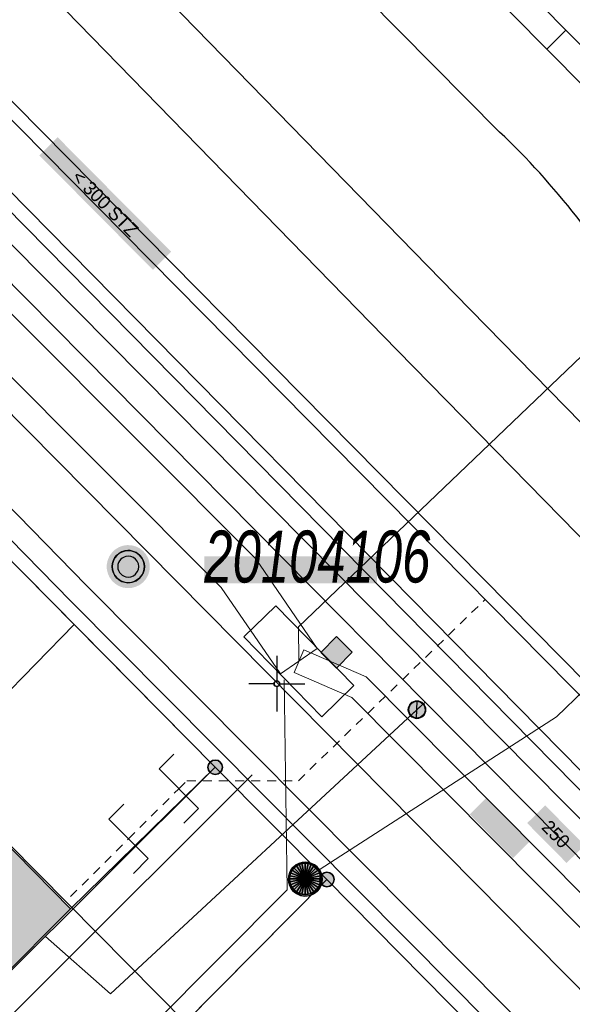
# Model space of a CAD drawing. Header units: metres. Extents: x 2695560 to 2696939, y 1260491 to 1262050.
# Tile 391 of 656: x 2695895 to 2695908, y 1261068 to 1261090. Entities that reach past the tile are written whole.
import ezdxf

# ---------------------------------------------------------------- set-up
doc = ezdxf.new("R2010")
doc.units = ezdxf.units.M
doc.linetypes.add('AUSGEZOGEN', pattern=[0])
doc.linetypes.add('VERDECKT2_S2', pattern=[0.36, 0.2, -0.16])
for name, color, linetype in [('XR$1$AV_Gebäudeflächen (BB)', 7, 'AUSGEZOGEN'), ('XR$1$AV_Grenzpunkte', 7, 'AUSGEZOGEN'), ('XR$1$AV_Koordinatennetzpunkte', 7, 'AUSGEZOGEN'), ('XR$1$AV_Lagefixpunkt-Nr.', 7, 'AUSGEZOGEN'), ('XR$1$AV_Lagefixpunkte', 7, 'AUSGEZOGEN'), ('XR$1$AV_Linien (BB)', 7, 'AUSGEZOGEN'), ('XR$1$AW_LK_Schachtdeckel', 24, 'AUSGEZOGEN'), ('XR$1$AW_LK_Zwischenpunkt', 24, 'AUSGEZOGEN'), ('XR$1$FM_LK_SW_TRASSEKNOTEN', 94, 'AUSGEZOGEN'), ('XR$1$Liegenschaftsgrenzen', 7, 'AUSGEZOGEN'), ('XR$1$PFAV', 255, 'AUSGEZOGEN'), ('XR$1$PFAW', 255, 'AUSGEZOGEN'), ('XR$1$PFWA', 255, 'AUSGEZOGEN'), ('XR$1$PFWFM', 255, 'AUSGEZOGEN'), ('XR$1$RP_Abstandslinie', 7, 'AUSGEZOGEN'), ('XR$1$WA_LK_Absperrarmatur', 171, 'AUSGEZOGEN')]:
    doc.layers.add(name, color=color, linetype=linetype)
for name, color, linetype, lineweight in [('XR$2$ABW-Linie-R-genau', 4, 'AUSGEZOGEN', 18), ('XR$2$ABW-Linie-R-ungenau', 4, 'VERDECKT2_S2', 18), ('XR$2$ABW-LinieFlaeche-R-genau', 4, 'AUSGEZOGEN', 18), ('XR$2$ABW-Punkt', 6, 'AUSGEZOGEN', 18), ('XR$2$ELE-Flaeche-oberirdisch', 1, 'AUSGEZOGEN', 18), ('XR$2$ELE-LinieFlaeche-genau', 1, 'AUSGEZOGEN', 18), ('XR$2$GAS-Linie-genau', 12, 'AUSGEZOGEN', 18), ('XR$2$GAS-LinieFlaeche-genau', 12, 'AUSGEZOGEN', 18), ('XR$2$KOM-Flaeche-U-oberirdisch', 91, 'AUSGEZOGEN', 18), ('XR$2$KOM-Linie-U-genau', 91, 'AUSGEZOGEN', 18), ('XR$2$KOM-LinieFlaeche-U-genau', 91, 'AUSGEZOGEN', 18), ('XR$2$WAS-Linie-genau', 5, 'AUSGEZOGEN', 18), ('XR$2$WAS-Punkt', 5, 'AUSGEZOGEN', 18), ('XR$2$WEI-Text', 59, 'AUSGEZOGEN', 18)]:
    doc.layers.add(name, color=color, linetype=linetype, lineweight=lineweight)
doc.styles.add('ARIAL', font='arial.ttf')
doc.styles.add('TXT', font='txt')

# ---------------------------------------------------------------- blocks, each defined once
blk = doc.blocks.new('COMPLEXOBJECT_640')
at = {"layer": 'XR$1$AV_Linien (BB)', "color": 7, "linetype": 'AUSGEZOGEN', "transparency": 33554687}
blk.add_line((5861.945, 11113.508), (5974.447, 10999.729), dxfattribs=at)
blk = doc.blocks.new('COMPLEXOBJECT_661')
at = {"layer": 'XR$1$AV_Linien (BB)', "color": 7, "linetype": 'AUSGEZOGEN', "transparency": 33554687}
blk.add_line((5901.462, 11090.9), (5904.982, 11087.344), dxfattribs=at)
for centre, radius, start, end in [((5893.313, 11075.02), 16.972, 37.9021, 46.5641), ((5893.257, 11074.976), 17.043, 27.2238, 37.9015)]:
    blk.add_arc(centre, radius, start, end, dxfattribs=at)
blk = doc.blocks.new('BWAV1')
at = {"layer": 'XR$1$PFAV', "transparency": 33554687}
blk.add_hatch(color=7, dxfattribs=at).paths.add_polyline_path([(0.67, 0), (0.656, 0.135), (0.616, 0.264), (0.55, 0.383), (0.462, 0.486), (0.354, 0.569), (0.233, 0.628), (0.101, 0.662), (-0.034, 0.669), (-0.168, 0.649), (-0.295, 0.602), (-0.41, 0.53), (-0.508, 0.436), (-0.586, 0.325), (-0.639, 0.201), (-0.667, 0.068), (-0.667, -0.068), (-0.639, -0.201), (-0.586, -0.325), (-0.508, -0.436), (-0.41, -0.53), (-0.295, -0.602), (-0.168, -0.649), (-0.034, -0.669), (0.101, -0.662), (0.233, -0.628), (0.354, -0.569), (0.462, -0.486), (0.55, -0.383), (0.616, -0.264), (0.656, -0.135)])
at = {"color": 7, "transparency": 33554687}
for radius, start, end in [(0.5, 91.1948, 268.8052), (0.326, 91.1948, 268.8052), (0.5, 268.8052, 91.1948), (0.326, 268.8052, 91.1948)]:
    blk.add_arc((0, 0), radius, start, end, dxfattribs=at)
at = {"layer": 'XR$1$PFAV', "transparency": 33554687}
blk.add_circle((0, 0), 0.5, dxfattribs=at)
blk = doc.blocks.new('BAV15')
at = {"layer": 'XR$1$PFAV', "transparency": 33554687}
blk.add_hatch(color=7, dxfattribs=at).paths.add_polyline_path([(0.5, 0), (0.49, 0.101), (0.459, 0.197), (0.41, 0.286), (0.344, 0.362), (0.264, 0.424), (0.174, 0.469), (0.076, 0.494), (-0.025, 0.499), (-0.125, 0.484), (-0.22, 0.449), (-0.306, 0.395), (-0.379, 0.326), (-0.437, 0.243), (-0.477, 0.15), (-0.497, 0.051), (-0.497, -0.051), (-0.477, -0.15), (-0.437, -0.243), (-0.379, -0.326), (-0.306, -0.395), (-0.22, -0.449), (-0.125, -0.484), (-0.025, -0.499), (0.076, -0.494), (0.174, -0.469), (0.264, -0.424), (0.344, -0.362), (0.41, -0.286), (0.459, -0.197), (0.49, -0.101)])
at = {"color": 7, "transparency": 33554687}
for start, end in [(90, 270), (270, 90)]:
    blk.add_arc((0, 0), 0.5, start, end, dxfattribs=at)
at = {"layer": 'XR$1$PFAV', "transparency": 33554687}
blk.add_circle((0, 0), 0.5, dxfattribs=at)
blk = doc.blocks.new('BAV2041')
at = {"color": 7, "transparency": 33554687}
for p, q in [((0, 0.5), (0, 0.05)), ((-0.05, 0), (-0.5, 0)), ((0.05, 0), (0.5, 0)), ((0, -0.05), (0, -0.5))]:
    blk.add_line(p, q, dxfattribs=at)
blk.add_circle((0, 0), 0.05, dxfattribs=at)
for start, end in [(90, 270), (270, 90)]:
    blk.add_arc((0, 0), 0.05, start, end, dxfattribs=at)
blk = doc.blocks.new('BAW2093')
at = {"transparency": 33554687}
blk.add_lwpolyline([(-0.375, -0.5), (0, -0.5), (0, 0.5), (0.375, 0.5)], dxfattribs=at)
blk = doc.blocks.new('BAW2088')
at = {"layer": 'XR$1$PFAW', "transparency": 33554687}
blk.add_hatch(color=253, dxfattribs=at).paths.add_polyline_path([(0.51, 0), (0.5, 0.101), (0.47, 0.197), (0.421, 0.286), (0.355, 0.362), (0.275, 0.424), (0.184, 0.469), (0.086, 0.494), (-0.015, 0.499), (-0.115, 0.484), (-0.21, 0.449), (-0.296, 0.395), (-0.369, 0.326), (-0.427, 0.243), (-0.467, 0.15), (-0.487, 0.051), (-0.487, -0.051), (-0.467, -0.15), (-0.427, -0.243), (-0.369, -0.326), (-0.296, -0.395), (-0.21, -0.449), (-0.115, -0.484), (-0.015, -0.499), (0.086, -0.494), (0.184, -0.469), (0.275, -0.424), (0.355, -0.362), (0.421, -0.286), (0.47, -0.197), (0.5, -0.101)])
at = {"transparency": 33554687}
for start, end in [(91.1948, 268.8052), (268.8052, 91.1948)]:
    blk.add_arc((0.01, 0), 0.5, start, end, dxfattribs=at)
at = {"layer": 'XR$1$PFAW', "transparency": 33554687}
blk.add_circle((0.01, 0), 0.5, dxfattribs=at)
blk = doc.blocks.new('BWA2012')
at = {"layer": 'XR$1$PFWA', "transparency": 33554687}
blk.add_hatch(color=7, dxfattribs=at).paths.add_polyline_path([(0.5, 0), (0.49, 0.101), (0.459, 0.197), (0.41, 0.286), (0.344, 0.362), (0.264, 0.424), (0.174, 0.469), (0.076, 0.494), (-0.025, 0.499), (-0.125, 0.484), (-0.22, 0.449), (-0.306, 0.395), (-0.379, 0.326), (-0.437, 0.243), (-0.477, 0.15), (-0.497, 0.051), (-0.497, -0.051), (-0.477, -0.15), (-0.437, -0.243), (-0.379, -0.326), (-0.306, -0.395), (-0.22, -0.449), (-0.125, -0.484), (-0.025, -0.499), (0.076, -0.494), (0.174, -0.469), (0.264, -0.424), (0.344, -0.362), (0.41, -0.286), (0.459, -0.197), (0.49, -0.101)])
at = {"transparency": 33554687}
blk.add_line((0.354, 0.354), (-0.354, -0.354), dxfattribs=at)
for start, end in [(45, 225), (225, 45)]:
    blk.add_arc((0, 0), 0.5, start, end, dxfattribs=at)
at = {"layer": 'XR$1$PFWA', "transparency": 33554687}
blk.add_circle((0, 0), 0.5, dxfattribs=at)
blk = doc.blocks.new('BWFM1')
at = {"layer": 'XR$1$PFWFM', "transparency": 33554687}
blk.add_hatch(color=7, dxfattribs=at).paths.add_polyline_path([(-0.5, 0.5), (-0.5, -0.5), (0.5, -0.5), (0.5, 0.5)])
at = {"color": 94, "transparency": 33554687}
blk.add_lwpolyline([(-0.5, 0.5), (0.5, 0.5), (0.5, -0.5), (-0.5, -0.5), (-0.5, 0.5)], close=True, dxfattribs=at)
blk = doc.blocks.new('WAS-ABSPERRORGAN')
at = {"layer": 'XR$2$WAS-Punkt', "linetype": 'AUSGEZOGEN', "transparency": 33554687}
for p, q in [((0, 200, 2500), (0, -200, 2500)), ((0, 0), (0, 0))]:
    blk.add_line(p, q, dxfattribs=at)
blk.add_circle((0, 0, 502500), 200, dxfattribs=at)
blk = doc.blocks.new('ABW-SCHLAMMSAMMLER_RUND')
at = {"layer": 'XR$2$ABW-Punkt', "linetype": 'AUSGEZOGEN', "lineweight": 13, "transparency": 33554687}
for p, q in [((-70, 75, 2500), (70, 75, 2500)), ((-70, -75, 2500), (70, -75, 2500))]:
    blk.add_line(p, q, dxfattribs=at)
blk.add_polyline3d([(90, 0, 2500), (0, 0, 2500), (-90, 0, 2500)], dxfattribs=at)
at = {"layer": 'XR$2$ABW-Punkt', "linetype": 'AUSGEZOGEN', "lineweight": 25, "transparency": 33554687}
for points in [[(-147, 29, 2500), (0, 0, 2500), (-150, 0, 2500)], [(-147, 29), (0, 0), (-150, 0)], [(-147, 29, 2500), (-147, 29), (-150, 0), (-150, 0, 2500)], [(-150, 0, 2500), (0, 0, 2500), (-147, -29, 2500)], [(-150, 0), (0, 0), (-147, -29)], [(-139, 57, 2500), (0, 0, 2500), (-147, 29, 2500)], [(-139, 57), (0, 0), (-147, 29)], [(-139, 57, 2500), (-139, 57), (-147, 29), (-147, 29, 2500)], [(-147, -29, 2500), (0, 0, 2500), (-139, -57, 2500)], [(-147, -29), (0, 0), (-139, -57)], [(-125, 83, 2500), (0, 0, 2500), (-139, 57, 2500)], [(-125, 83), (0, 0), (-139, 57)], [(-125, 83, 2500), (-125, 83), (-139, 57), (-139, 57, 2500)], [(-139, -57, 2500), (0, 0, 2500), (-125, -83, 2500)], [(-139, -57), (0, 0), (-125, -83)], [(-106, 106, 2500), (0, 0, 2500), (-125, 83, 2500)], [(-106, 106), (0, 0), (-125, 83)], [(-106, 106, 2500), (-106, 106), (-125, 83), (-125, 83, 2500)], [(-125, -83, 2500), (0, 0, 2500), (-106, -106, 2500)], [(-125, -83), (0, 0), (-106, -106)], [(-83, 125, 2500), (0, 0, 2500), (-106, 106, 2500)], [(-83, 125), (0, 0), (-106, 106)], [(-83, 125, 2500), (-83, 125), (-106, 106), (-106, 106, 2500)], [(-106, -106, 2500), (0, 0, 2500), (-83, -125, 2500)], [(-106, -106), (0, 0), (-83, -125)], [(-57, 139, 2500), (0, 0, 2500), (-83, 125, 2500)], [(-57, 139), (0, 0), (-83, 125)], [(-57, 139, 2500), (-57, 139), (-83, 125), (-83, 125, 2500)], [(-83, -125, 2500), (0, 0, 2500), (-57, -139, 2500)], [(-83, -125), (0, 0), (-57, -139)], [(-29, 147, 2500), (0, 0, 2500), (-57, 139, 2500)], [(-29, 147), (0, 0), (-57, 139)], [(-29, 147, 2500), (-29, 147), (-57, 139), (-57, 139, 2500)], [(-57, -139, 2500), (0, 0, 2500), (-29, -147, 2500)], [(-57, -139), (0, 0), (-29, -147)], [(0, 150, 2500), (0, 0, 2500), (-29, 147, 2500)], [(0, 150), (0, 0), (-29, 147)], [(0, 150, 2500), (0, 150), (-29, 147), (-29, 147, 2500)], [(-29, -147, 2500), (0, 0, 2500), (0, -150, 2500)], [(-29, -147), (0, 0), (0, -150)], [(29, 147, 2500), (0, 0, 2500), (0, 150, 2500)], [(29, 147), (0, 0), (0, 150)], [(29, 147, 2500), (29, 147), (0, 150), (0, 150, 2500)], [(57, 139, 2500), (0, 0, 2500), (29, 147, 2500)], [(57, 139), (0, 0), (29, 147)], [(83, 125, 2500), (0, 0, 2500), (57, 139, 2500)], [(83, 125), (0, 0), (57, 139)], [(106, 106, 2500), (0, 0, 2500), (83, 125, 2500)], [(106, 106), (0, 0), (83, 125)], [(125, 83, 2500), (0, 0, 2500), (106, 106, 2500)], [(125, 83), (0, 0), (106, 106)], [(139, 57, 2500), (0, 0, 2500), (125, 83, 2500)], [(139, 57), (0, 0), (125, 83)], [(147, 29, 2500), (0, 0, 2500), (139, 57, 2500)], [(147, 29), (0, 0), (139, 57)], [(150, 0, 2500), (0, 0, 2500), (147, 29, 2500)], [(150, 0), (0, 0), (147, 29)], [(0, -150, 2500), (0, 0, 2500), (29, -147, 2500)], [(29, -147, 2500), (0, 0, 2500), (57, -139, 2500)], [(57, -139, 2500), (0, 0, 2500), (83, -125, 2500)], [(83, -125, 2500), (0, 0, 2500), (106, -106, 2500)], [(106, -106, 2500), (0, 0, 2500), (125, -83, 2500)], [(125, -83, 2500), (0, 0, 2500), (139, -57, 2500)], [(139, -57, 2500), (0, 0, 2500), (147, -29, 2500)], [(147, -29, 2500), (0, 0, 2500), (150, 0, 2500)], [(0, -150), (0, 0), (29, -147)], [(29, -147), (0, 0), (57, -139)], [(57, -139), (0, 0), (83, -125)], [(83, -125), (0, 0), (106, -106)], [(106, -106), (0, 0), (125, -83)], [(125, -83), (0, 0), (139, -57)], [(139, -57), (0, 0), (147, -29)], [(147, -29), (0, 0), (150, 0)], [(57, 139, 2500), (57, 139), (29, 147), (29, 147, 2500)], [(83, 125, 2500), (83, 125), (57, 139), (57, 139, 2500)], [(106, 106, 2500), (106, 106), (83, 125), (83, 125, 2500)], [(125, 83, 2500), (125, 83), (106, 106), (106, 106, 2500)], [(139, 57, 2500), (139, 57), (125, 83), (125, 83, 2500)], [(147, 29, 2500), (147, 29), (139, 57), (139, 57, 2500)], [(150, 0, 2500), (150, 0), (147, 29), (147, 29, 2500)], [(-150, 0, 2500), (-150, 0), (-147, -29), (-147, -29, 2500)], [(-147, -29, 2500), (-147, -29), (-139, -57), (-139, -57, 2500)], [(-139, -57, 2500), (-139, -57), (-125, -83), (-125, -83, 2500)], [(-125, -83, 2500), (-125, -83), (-106, -106), (-106, -106, 2500)], [(-106, -106, 2500), (-106, -106), (-83, -125), (-83, -125, 2500)], [(-83, -125, 2500), (-83, -125), (-57, -139), (-57, -139, 2500)], [(-57, -139, 2500), (-57, -139), (-29, -147), (-29, -147, 2500)], [(-29, -147, 2500), (-29, -147), (0, -150), (0, -150, 2500)], [(0, -150, 2500), (0, -150), (29, -147), (29, -147, 2500)], [(29, -147, 2500), (29, -147), (57, -139), (57, -139, 2500)], [(57, -139, 2500), (57, -139), (83, -125), (83, -125, 2500)], [(83, -125, 2500), (83, -125), (106, -106), (106, -106, 2500)], [(106, -106, 2500), (106, -106), (125, -83), (125, -83, 2500)], [(125, -83, 2500), (125, -83), (139, -57), (139, -57, 2500)], [(139, -57, 2500), (139, -57), (147, -29), (147, -29, 2500)], [(147, -29, 2500), (147, -29), (150, 0), (150, 0, 2500)]]:
    blk.add_3dface(points, dxfattribs=at)
blk = doc.blocks.new('ABW-DECKEL')
at = {"layer": 'XR$2$ABW-Punkt', "linetype": 'AUSGEZOGEN', "lineweight": 25, "transparency": 33554687}
for points in [[(-247, 247, 2500), (0, 0, 2500), (-291, 194, 2500)], [(-247, 247), (0, 0), (-291, 194)], [(-247, 247, 2500), (-247, 247), (-291, 194), (-291, 194, 2500)], [(-194, 291, 2500), (0, 0, 2500), (-247, 247, 2500)], [(-194, 291), (0, 0), (-247, 247)], [(-194, 291, 2500), (-194, 291), (-247, 247), (-247, 247, 2500)], [(-134, 323, 2500), (0, 0, 2500), (-194, 291, 2500)], [(-134, 323), (0, 0), (-194, 291)], [(-134, 323, 2500), (-134, 323), (-194, 291), (-194, 291, 2500)], [(-68, 343, 2500), (0, 0, 2500), (-134, 323, 2500)], [(-68, 343), (0, 0), (-134, 323)], [(-68, 343, 2500), (-68, 343), (-134, 323), (-134, 323, 2500)], [(0, 350, 2500), (0, 0, 2500), (-68, 343, 2500)], [(0, 350), (0, 0), (-68, 343)], [(0, 350, 2500), (0, 350), (-68, 343), (-68, 343, 2500)], [(68, 343, 2500), (0, 0, 2500), (0, 350, 2500)], [(68, 343), (0, 0), (0, 350)], [(68, 343, 2500), (68, 343), (0, 350), (0, 350, 2500)], [(134, 323, 2500), (0, 0, 2500), (68, 343, 2500)], [(134, 323), (0, 0), (68, 343)], [(194, 291, 2500), (0, 0, 2500), (134, 323, 2500)], [(194, 291), (0, 0), (134, 323)], [(247, 247, 2500), (0, 0, 2500), (194, 291, 2500)], [(247, 247), (0, 0), (194, 291)], [(291, 194, 2500), (0, 0, 2500), (247, 247, 2500)], [(291, 194), (0, 0), (247, 247)], [(134, 323, 2500), (134, 323), (68, 343), (68, 343, 2500)], [(194, 291, 2500), (194, 291), (134, 323), (134, 323, 2500)], [(247, 247, 2500), (247, 247), (194, 291), (194, 291, 2500)], [(291, 194, 2500), (291, 194), (247, 247), (247, 247, 2500)], [(-343, 68, 2500), (0, 0, 2500), (-350, 0, 2500)], [(-343, 68), (0, 0), (-350, 0)], [(-343, 68, 2500), (-343, 68), (-350, 0), (-350, 0, 2500)], [(-350, 0, 2500), (0, 0, 2500), (-343, -68, 2500)], [(-350, 0), (0, 0), (-343, -68)], [(-323, 134, 2500), (0, 0, 2500), (-343, 68, 2500)], [(-323, 134), (0, 0), (-343, 68)], [(-323, 134, 2500), (-323, 134), (-343, 68), (-343, 68, 2500)], [(-343, -68, 2500), (0, 0, 2500), (-323, -134, 2500)], [(-343, -68), (0, 0), (-323, -134)], [(-291, 194, 2500), (0, 0, 2500), (-323, 134, 2500)], [(-291, 194), (0, 0), (-323, 134)], [(-291, 194, 2500), (-291, 194), (-323, 134), (-323, 134, 2500)], [(-323, -134, 2500), (0, 0, 2500), (-291, -194, 2500)], [(-323, -134), (0, 0), (-291, -194)], [(-291, -194, 2500), (0, 0, 2500), (-247, -247, 2500)], [(-291, -194), (0, 0), (-247, -247)], [(-247, -247, 2500), (0, 0, 2500), (-194, -291, 2500)], [(-247, -247), (0, 0), (-194, -291)], [(-194, -291, 2500), (0, 0, 2500), (-134, -323, 2500)], [(-194, -291), (0, 0), (-134, -323)], [(-134, -323, 2500), (0, 0, 2500), (-68, -343, 2500)], [(-134, -323), (0, 0), (-68, -343)], [(-68, -343, 2500), (0, 0, 2500), (0, -350, 2500)], [(-68, -343), (0, 0), (0, -350)], [(323, 134, 2500), (0, 0, 2500), (291, 194, 2500)], [(323, 134), (0, 0), (291, 194)], [(343, 68, 2500), (0, 0, 2500), (323, 134, 2500)], [(343, 68), (0, 0), (323, 134)], [(350, 0, 2500), (0, 0, 2500), (343, 68, 2500)], [(350, 0), (0, 0), (343, 68)], [(0, -350, 2500), (0, 0, 2500), (68, -343, 2500)], [(68, -343, 2500), (0, 0, 2500), (134, -323, 2500)], [(134, -323, 2500), (0, 0, 2500), (194, -291, 2500)], [(194, -291, 2500), (0, 0, 2500), (247, -247, 2500)], [(247, -247, 2500), (0, 0, 2500), (291, -194, 2500)], [(291, -194, 2500), (0, 0, 2500), (323, -134, 2500)], [(323, -134, 2500), (0, 0, 2500), (343, -68, 2500)], [(343, -68, 2500), (0, 0, 2500), (350, 0, 2500)], [(0, -350), (0, 0), (68, -343)], [(68, -343), (0, 0), (134, -323)], [(134, -323), (0, 0), (194, -291)], [(194, -291), (0, 0), (247, -247)], [(247, -247), (0, 0), (291, -194)], [(291, -194), (0, 0), (323, -134)], [(323, -134), (0, 0), (343, -68)], [(343, -68), (0, 0), (350, 0)], [(323, 134, 2500), (323, 134), (291, 194), (291, 194, 2500)], [(343, 68, 2500), (343, 68), (323, 134), (323, 134, 2500)], [(350, 0, 2500), (350, 0), (343, 68), (343, 68, 2500)], [(-350, 0, 2500), (-350, 0), (-343, -68), (-343, -68, 2500)], [(-343, -68, 2500), (-343, -68), (-323, -134), (-323, -134, 2500)], [(-323, -134, 2500), (-323, -134), (-291, -194), (-291, -194, 2500)], [(-291, -194, 2500), (-291, -194), (-247, -247), (-247, -247, 2500)], [(247, -247, 2500), (247, -247), (291, -194), (291, -194, 2500)], [(291, -194, 2500), (291, -194), (323, -134), (323, -134, 2500)], [(323, -134, 2500), (323, -134), (343, -68), (343, -68, 2500)], [(343, -68, 2500), (343, -68), (350, 0), (350, 0, 2500)], [(-247, -247, 2500), (-247, -247), (-194, -291), (-194, -291, 2500)], [(-194, -291, 2500), (-194, -291), (-134, -323), (-134, -323, 2500)], [(-134, -323, 2500), (-134, -323), (-68, -343), (-68, -343, 2500)], [(-68, -343, 2500), (-68, -343), (0, -350), (0, -350, 2500)], [(0, -350, 2500), (0, -350), (68, -343), (68, -343, 2500)], [(68, -343, 2500), (68, -343), (134, -323), (134, -323, 2500)], [(134, -323, 2500), (134, -323), (194, -291), (194, -291, 2500)], [(194, -291, 2500), (194, -291), (247, -247), (247, -247, 2500)]]:
    blk.add_3dface(points, dxfattribs=at)

msp = doc.modelspace()

# ---------------------------------------------------------------- hatches: boundary and pattern name
at = {"transparency": 33554687}
for points in [[(2695896.067, 1261087.036), (2695895.658, 1261086.63), (2695898.197, 1261084.07), (2695898.606, 1261084.476)], [(2695899.347, 1261077.661), (2695899.347, 1261077.058), (2695903.206, 1261077.058), (2695903.206, 1261077.661)], [(2695905.647, 1261072.25), (2695905.28, 1261071.886), (2695906.249, 1261070.908), (2695906.616, 1261071.272)], [(2695906.97, 1261072.089), (2695906.568, 1261071.691), (2695907.45, 1261070.799), (2695907.852, 1261071.197)]]:
    msp.add_hatch(color=7, dxfattribs=at).paths.add_polyline_path(points)
at = {"layer": 'XR$1$AV_Gebäudeflächen (BB)', "true_color": 0xd2d2d2, "transparency": 33554687}
msp.add_hatch(color=254, dxfattribs=at).paths.add_polyline_path([(2695891.55, 1261074.66), (2695885.58, 1261068.695), (2695890.399, 1261063.803), (2695896.353, 1261069.777), (2695893.274, 1261072.907)])

# ---------------------------------------------------------------- linework, layer by layer
at = {"layer": 'XR$1$AV_Linien (BB)', "color": 7, "linetype": 'AUSGEZOGEN', "transparency": 33554687}
for p, q in [((2695893.274, 1261072.907), (2695896.437, 1261076.132)), ((2695899.59, 1261072.94), (2695896.437, 1261076.132)), ((2695893.274, 1261072.907), (2695896.353, 1261069.777)), ((2695896.353, 1261069.777), (2695899.59, 1261072.94)), ((2695899.59, 1261072.94), (2695902.09, 1261070.43)), ((2695898.88, 1261067.194), (2695902.09, 1261070.43)), ((2695902.09, 1261070.43), (2695906.458, 1261066.004)), ((2695896.353, 1261069.777), (2695890.399, 1261063.803))]:
    msp.add_line(p, q, dxfattribs=at)
msp.add_lwpolyline([(2695880.99, 1261091.76), (2695885.8, 1261086.92), (2695890.28, 1261082.37), (2695894.73, 1261077.86), (2695896.437, 1261076.132)], dxfattribs=at)
at = {"layer": 'XR$1$Liegenschaftsgrenzen', "color": 7, "linetype": 'AUSGEZOGEN', "transparency": 33554687}
for p, q in [((2695899.59, 1261072.94), (2695894.73, 1261077.86)), ((2695885.49, 1261058.89), (2695899.59, 1261072.94)), ((2695899.59, 1261072.94), (2695902.09, 1261070.43)), ((2695902.09, 1261070.43), (2695893.62, 1261061.89)), ((2695914.99, 1261057.36), (2695902.09, 1261070.43))]:
    msp.add_line(p, q, dxfattribs=at)
at = {"layer": 'XR$1$RP_Abstandslinie', "color": 7, "linetype": 'AUSGEZOGEN', "transparency": 33554687}
msp.add_lwpolyline([(2695815.92, 1261083.45), (2695852.53, 1261047.34), (2695889.71, 1261010.67), (2695915.9, 1260984.83), (2695942.7, 1260958.39), (2695972.35, 1260992.97), (2695942.13, 1261023.53), (2695912.25, 1261053.75), (2695881.66, 1261084.69), (2695850.32, 1261116.38)], dxfattribs=at)
at = {"layer": 'XR$2$ABW-Linie-R-genau', "linetype": 'AUSGEZOGEN', "transparency": 33554687}
msp.add_lwpolyline([(2695901.599, 1261070.443), (2695907.224, 1261074.07), (2695907.845, 1261074.664)], dxfattribs=at)
at = {"layer": 'XR$2$ABW-Linie-R-ungenau', "linetype": 'VERDECKT2_S2', "transparency": 33554687}
for p, q in [((2695897.652, 1261071.34), (2695898.775, 1261072.462)), ((2695896.357, 1261070.048), (2695897.652, 1261071.34))]:
    msp.add_line(p, q, dxfattribs=at)
msp.add_lwpolyline([(2695898.775, 1261072.462), (2695898.955, 1261072.641), (2695901.45, 1261072.641), (2695905.63, 1261076.695)], dxfattribs=at)
at = {"layer": 'XR$2$ABW-LinieFlaeche-R-genau', "linetype": 'AUSGEZOGEN', "transparency": 33554687}
msp.add_lwpolyline([(2695922.78, 1261059.319), (2695867.039, 1261115.791), (2695867.253, 1261116.001), (2695922.994, 1261059.529), (2695922.78, 1261059.319)], close=True, dxfattribs=at)
at = {"layer": 'XR$2$ELE-Flaeche-oberirdisch', "transparency": 33554687}
for points in [[(2695878.28, 1261118.026), (2695907.004, 1261089.007), (2695907.43, 1261089.43), (2695878.761, 1261118.528), (2695878.267, 1261118.04), (2695878.28, 1261118.026)], [(2695940.156, 1261056.232), (2695933.756, 1261062.801), (2695929.605, 1261067.008), (2695916.936, 1261079.847), (2695907.43, 1261089.43), (2695907.004, 1261089.007), (2695916.509, 1261079.425), (2695929.177, 1261066.587), (2695933.327, 1261062.381), (2695939.727, 1261055.813), (2695940.156, 1261056.232)]]:
    msp.add_lwpolyline(points, close=True, dxfattribs=at)
msp.add_lwpolyline([(2695960.389, 1261027.46), (2695944.6, 1261043.488), (2695937.027, 1261051.076), (2695929.304, 1261058.815), (2695925.213, 1261062.941), (2695917.342, 1261070.881), (2695914.494, 1261073.789), (2695904.95, 1261083.533), (2695893.653, 1261095.107), (2695889.103, 1261099.709), (2695882.471, 1261106.415), (2695880.242, 1261108.829), (2695878.92, 1261107.608), (2695881.169, 1261105.171), (2695887.638, 1261098.63), (2695892.369, 1261093.845), (2695903.662, 1261082.275), (2695913.167, 1261072.571), (2695916.06, 1261069.617), (2695923.706, 1261061.904), (2695928.028, 1261057.545), (2695935.57, 1261049.988), (2695943.322, 1261042.22), (2695959.069, 1261026.236)], dxfattribs=at)
at = {"layer": 'XR$2$ELE-LinieFlaeche-genau', "linetype": 'AUSGEZOGEN', "transparency": 33554687}
msp.add_lwpolyline([(2695933.188, 1261039.514), (2695923.1, 1261049.642), (2695904.921, 1261068.033), (2695896.359, 1261076.656), (2695889.901, 1261083.26), (2695890.259, 1261083.61), (2695896.715, 1261077.006), (2695905.277, 1261068.385), (2695923.454, 1261049.994), (2695933.542, 1261039.866), (2695933.188, 1261039.514)], close=True, dxfattribs=at)
at = {"layer": 'XR$2$GAS-Linie-genau', "linetype": 'AUSGEZOGEN', "transparency": 33554687}
msp.add_lwpolyline([(2695883.38, 1261096.412), (2695912.515, 1261066.968), (2695919.48, 1261059.861)], dxfattribs=at)
at = {"layer": 'XR$2$GAS-LinieFlaeche-genau', "linetype": 'AUSGEZOGEN', "transparency": 33554687}
msp.add_lwpolyline([(2695863.004, 1261118.343), (2695913.515, 1261067.02), (2695976.142, 1261003.761), (2695979.686, 1261000.269), (2695986.739, 1260993.979), (2695992.085, 1260989.452), (2695991.881, 1260989.212), (2695986.533, 1260993.741), (2695979.47, 1261000.039), (2695975.92, 1261003.539), (2695913.291, 1261066.798), (2695862.78, 1261118.123), (2695863.004, 1261118.343)], close=True, dxfattribs=at)
at = {"layer": 'XR$2$KOM-Flaeche-U-oberirdisch', "transparency": 33554687}
msp.add_lwpolyline([(2695900.231, 1261075.857), (2695901.978, 1261074.068), (2695902.693, 1261074.767), (2695900.946, 1261076.556), (2695900.231, 1261075.857)], close=True, dxfattribs=at)
at = {"layer": 'XR$2$KOM-Linie-U-genau', "linetype": 'AUSGEZOGEN', "transparency": 33554687}
for q in [(2695901.132, 1261074.899), (2695883.108, 1261052.037)]:
    msp.add_line((2695901.199, 1261070.196), q, dxfattribs=at)
for points in [[(2695901.462, 1261075.312), (2695901.453, 1261076.085), (2695911.894, 1261086.066)], [(2695883.108, 1261052.037), (2695881.683, 1261054.068), (2695900.416, 1261072.774)]]:
    msp.add_lwpolyline(points, dxfattribs=at)
at = {"layer": 'XR$2$KOM-LinieFlaeche-U-genau', "linetype": 'AUSGEZOGEN', "transparency": 33554687}
for points in [[(2695882.123, 1261096.041), (2695900.496, 1261077.605), (2695901.874, 1261075.595), (2695901.05, 1261075.029), (2695899.724, 1261076.963), (2695881.415, 1261095.335), (2695882.123, 1261096.041)], [(2695901.57, 1261075.565), (2695902.965, 1261074.967), (2695918.775, 1261059.035), (2695918.385, 1261058.647), (2695902.649, 1261074.503), (2695901.354, 1261075.059), (2695901.57, 1261075.565)]]:
    msp.add_lwpolyline(points, close=True, dxfattribs=at)
at = {"layer": 'XR$2$WAS-Linie-genau', "linetype": 'AUSGEZOGEN', "transparency": 33554687}
for p, q in [((2695881.033, 1261097.923), (2695904.285, 1261074.398)), ((2695904.285, 1261074.398), (2695904.102, 1261074.228)), ((2695904.285, 1261074.398), (2695914.707, 1261063.864))]:
    msp.add_line(p, q, dxfattribs=at)
msp.add_lwpolyline([(2695904.102, 1261074.228), (2695897.252, 1261067.869), (2695895.792, 1261069.156)], dxfattribs=at)

# ---------------------------------------------------------------- block references
at = {"layer": 'XR$1$AV_Grenzpunkte', "color": 7, "linetype": 'AUSGEZOGEN', "lineweight": -3, "transparency": 33554687, "xscale": 0.3249999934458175, "yscale": 0.3249999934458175}
for p in [(2695899.59, 1261072.94), (2695902.09, 1261070.43)]:
    msp.add_blockref('BAV15', p, dxfattribs=at)
at = {"layer": 'XR$1$AV_Koordinatennetzpunkte', "color": 7, "linetype": 'AUSGEZOGEN', "lineweight": -3, "transparency": 33554687, "xscale": 1.25, "yscale": 1.25}
msp.add_blockref('BAV2041', (2695900.97, 1261074.81), dxfattribs=at)
at = {"layer": 'XR$1$AV_Lagefixpunkte', "color": 7, "linetype": 'AUSGEZOGEN', "lineweight": -3, "transparency": 33554687, "xscale": 0.7199999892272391, "yscale": 0.7199999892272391}
msp.add_blockref('BWAV1', (2695897.646, 1261077.43, 436.073), dxfattribs=at)
at = {"layer": 'XR$1$AV_Linien (BB)', "color": 7, "linetype": 'AUSGEZOGEN', "lineweight": -3, "transparency": 33554687}
for name in ['COMPLEXOBJECT_640', 'COMPLEXOBJECT_661']:
    msp.add_blockref(name, (2690000.97, 1249999.81), dxfattribs=at)
at = {"layer": 'XR$1$AW_LK_Schachtdeckel', "color": 24, "linetype": 'AUSGEZOGEN', "lineweight": -3, "transparency": 33554687, "xscale": 0.7578193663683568, "yscale": 0.7578193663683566, "rotation": 314.582975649}
msp.add_blockref('BAW2088', (2695901.6, 1261070.444), dxfattribs=at)
at = {"layer": 'XR$1$AW_LK_Zwischenpunkt', "color": 24, "linetype": 'AUSGEZOGEN', "lineweight": -3, "transparency": 33554687, "xscale": 1.250000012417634, "yscale": 1.250000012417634}
for p, rotation in [((2695898.776, 1261072.463), 224.9526390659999), ((2695897.653, 1261071.341), 224.9526391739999)]:
    msp.add_blockref('BAW2093', p, dxfattribs=dict(at, rotation=rotation))
at = {"layer": 'XR$1$FM_LK_SW_TRASSEKNOTEN', "color": 94, "linetype": 'AUSGEZOGEN', "lineweight": -3, "transparency": 33554687, "xscale": 0.5000000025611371, "yscale": 0.5000000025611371, "rotation": 315.386674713}
msp.add_blockref('BWFM1', (2695902.303, 1261075.51), dxfattribs=at)
at = {"layer": 'XR$1$WA_LK_Absperrarmatur', "color": 171, "linetype": 'AUSGEZOGEN', "lineweight": -3, "transparency": 33554687, "xscale": 0.3749999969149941, "yscale": 0.374999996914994, "rotation": 222.871715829}
msp.add_blockref('BWA2012', (2695904.103, 1261074.229), dxfattribs=at)
at = {"layer": 'XR$2$ABW-Punkt', "color": 6, "linetype": 'AUSGEZOGEN', "lineweight": 18, "transparency": 33554687, "xscale": 0.001, "yscale": 0.001, "zscale": 0.001, "rotation": 360}
for name in ['ABW-DECKEL', 'ABW-SCHLAMMSAMMLER_RUND']:
    msp.add_blockref(name, (2695901.599, 1261070.443), dxfattribs=at)
at = {"layer": 'XR$2$WAS-Punkt', "color": 5, "linetype": 'AUSGEZOGEN', "lineweight": 18, "transparency": 33554687, "xscale": 0.001, "yscale": 0.001, "zscale": 0.001, "rotation": 132.9}
msp.add_blockref('WAS-ABSPERRORGAN', (2695904.102, 1261074.228), dxfattribs=at)

# ---------------------------------------------------------------- texts
at = {"layer": 'XR$1$AV_Lagefixpunkt-Nr.', "color": 7, "transparency": 33554687, "insert": (2695899.347, 1261077.058), "char_height": 1.1621, "width": 5.49745, "attachment_point": 7, "style": 'ARIAL'}
msp.add_mtext('\\A1;{\\fArial|i1|b0;\\H1.162102;\\W0.700000;\\C7;20104106}\\P', dxfattribs=at)
at = {"layer": 'XR$2$WEI-Text', "transparency": 33554687, "char_height": 0.3, "attachment_point": 5, "style": 'TXT'}
for s, insert, width, rotation in [('\\W1.00;<\\~300\\~STZ', (2695897.131, 1261085.552), 2.62619, 314.8), ('\\W1.00;250', (2695907.209, 1261071.443), 0.9119, 314.7)]:
    msp.add_mtext(s, dxfattribs=dict(at, insert=insert, width=width, rotation=rotation))

doc.saveas('drawing.dxf')
